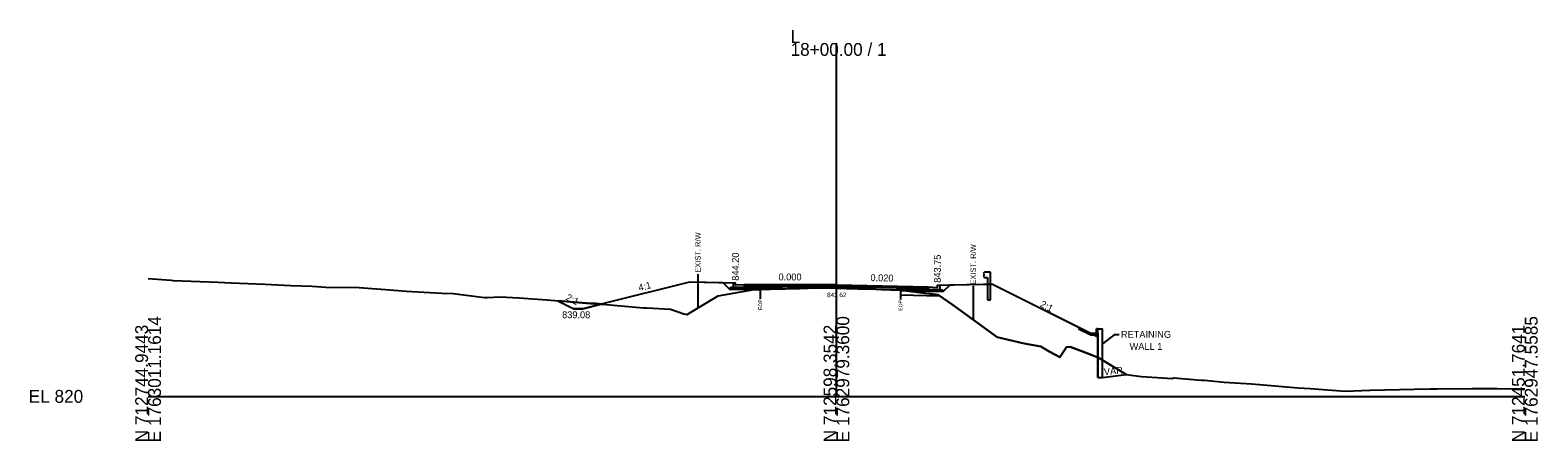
# Model space of a CAD drawing. Extents: x -26 to 5303, y -10 to 9578.
# Drawn here: x -25.7 to 302.8, y 7990.3 to 8079.8 of the extents above; entities that cross this region are included whole.
import ezdxf

# ---------------------------------------------------------------- set-up
doc = ezdxf.new("R2010")
doc.units = 0
for name, color, linetype in [('Default', 7, 'Continuous'), ('Exist CMT Pavement', 7, 'Continuous'), ('Exist Cross Section Cell', 7, 'Continuous'), ('Exist XS Ground Line', 7, 'Continuous'), ('Old_Level_10', 7, 'Continuous'), ('Old_Level_3', 7, 'Continuous'), ('Prop CMT Conc Surface', 7, 'Continuous'), ('Prop CMT Concrete Structures', 7, 'Continuous'), ('Prop CMT Guardrail Graphics', 7, 'Continuous'), ('Prop CMT Pvmt Course 1', 7, 'Continuous'), ('Prop CMT Pvmt Course 1 CG', 7, 'Continuous'), ('Prop CMT Pvmt Course 2', 7, 'Continuous'), ('Prop CMT Pvmt Course 3', 7, 'Continuous'), ('Prop CMT Pvmt Surface', 7, 'Continuous'), ('Prop CMT Slope Grass', 7, 'Continuous'), ('Prop CMT Subgrade Earthwork', 7, 'Continuous'), ('Prop Retaining Wall', 7, 'Continuous'), ('Prop Shade Light', 7, 'Continuous'), ('Prop XS DDE', 7, 'Continuous'), ('Prop XS DDE Earthwork Shape', 7, 'Continuous'), ('Prop XS Earthwork Shape', 7, 'Continuous'), ('Prop XS Hydro Elevations', 7, 'Continuous'), ('Prop XS Hydro Slope Text', 7, 'Continuous'), ('Prop XS SBG', 7, 'Continuous'), ('Prop XS SE Text', 7, 'Continuous'), ('Prop XS Side Slope Text', 7, 'Continuous'), ('Prop XS Wedging', 7, 'Continuous')]:
    doc.layers.add(name, color=color, linetype=linetype)

msp = doc.modelspace()

# ---------------------------------------------------------------- linework, layer by layer
at = {"layer": 'Exist CMT Pavement'}
msp.add_lwpolyline([(133.4, 8023.29), (134.25, 8023.34), (135.47, 8023.38), (136.8, 8023.41), (137.57, 8023.43), (139.36, 8023.47), (141.09, 8023.51), (141.92, 8023.53), (143.87, 8023.61), (144.41, 8023.63), (145.26, 8023.65), (146.51, 8023.65), (147.04, 8023.68), (148.08, 8023.65), (149.59, 8023.63), (150, 8023.62), (152.28, 8023.54), (152.88, 8023.52), (154.71, 8023.46), (156.69, 8023.42), (158.59, 8023.35), (159.83, 8023.31), (161.75, 8023.24), (162.64, 8023.21), (163.89, 8023.13)], dxfattribs=at)
at = {"layer": 'Exist Cross Section Cell'}
for p, q in [((150, 8000), (150, 8077)), ((0, 8000), (150, 8000)), ((150, 8000), (300, 8000))]:
    msp.add_line(p, q, dxfattribs=at)
at = {"layer": 'Exist XS Ground Line'}
msp.add_lwpolyline([(0, 8025.67), (5.06, 8025.29), (5.48, 8025.28), (15.29, 8024.91), (18.01, 8024.75), (25.52, 8024.47), (31.08, 8024.14), (35.76, 8023.99), (38.77, 8023.82), (45.99, 8023.73), (52.65, 8023.19), (56.22, 8022.89), (63.99, 8022.47), (66.45, 8022.43), (73.29, 8021.56), (73.89, 8021.51), (76.69, 8021.7), (80.81, 8021.49), (86.92, 8021), (96.42, 8020.27), (97.15, 8020.21), (97.63, 8020.21), (99.81, 8019.99), (106.26, 8019.45), (108.02, 8019.31), (108.72, 8019.29), (113.82, 8018.98), (116.73, 8018.01), (117.5, 8017.85), (118.41, 8018.42), (124.2, 8021.88), (131.65, 8023.22), (133.4, 8023.29), (134.25, 8023.34), (135.62, 8023.38), (136.8, 8023.41), (138.89, 8023.46), (139.36, 8023.47), (141.09, 8023.51), (141.92, 8023.53), (143.87, 8023.61), (144.41, 8023.63), (145.26, 8023.65), (147.04, 8023.68), (148.08, 8023.65), (149.59, 8023.63), (150.18, 8023.61), (152.15, 8023.54), (152.88, 8023.52), (154.71, 8023.46), (156.69, 8023.42), (158.59, 8023.35), (159.83, 8023.31), (161.75, 8023.24), (162.64, 8023.21), (163.95, 8023.13), (167.61, 8022.71), (172.15, 8022.13), (175.43, 8019.84), (185.03, 8012.88), (190.93, 8011.54), (194.54, 8010.85), (196.36, 8009.81), (198.65, 8008.56), (200.16, 8010.75), (200.9, 8010.81), (203.81, 8009.73), (207.02, 8008.45), (213.13, 8004.73), (216.45, 8004.35), (223.32, 8003.86), (223.54, 8004.03), (229.45, 8003.56), (230.17, 8003.5), (234.48, 8003.13), (240.41, 8002.72), (241.32, 8002.65), (250.64, 8001.88), (253.23, 8001.7), (260.87, 8001.16), (266.29, 8001.36), (275.86, 8001.55), (279.36, 8001.65), (280.93, 8001.67), (288.48, 8001.73), (291.57, 8001.74), (292.43, 8001.73), (293.94, 8001.7), (297.33, 8001.67), (300, 8001.63)], dxfattribs=at)
at = {"layer": 'Old_Level_10'}
for p, q in [((119.81, 8026.66), (119.81, 8019.26)), ((133.4, 8023.29), (133.4, 8021.24)), ((163.95, 8023.13), (163.95, 8021.08)), ((179.81, 8024.06), (179.81, 8016.66))]:
    msp.add_line(p, q, dxfattribs=at)
at = {"layer": 'Prop CMT Conc Surface'}
for points in [[(128, 8024.2), (128, 8024.7), (127.5, 8024.7)], [(130, 8024.28), (128, 8024.2)], [(170, 8023.87), (172, 8023.75)], [(172, 8023.75), (172, 8024.25), (172.5, 8024.25)]]:
    msp.add_lwpolyline(points, dxfattribs=at)
at = {"layer": 'Prop CMT Concrete Structures'}
for points in [[(130, 8024.28), (128, 8024.2), (128, 8024.7), (127.5, 8024.7)], [(127.5, 8024.7), (127.5, 8023.7), (130, 8023.69)], [(130, 8023.69), (130, 8024.28)], [(170, 8023.87), (172, 8023.75), (172, 8024.25), (172.5, 8024.25)], [(172.5, 8024.25), (172.5, 8023.24), (170, 8023.29)], [(170, 8023.29), (170, 8023.87)]]:
    msp.add_lwpolyline(points, dxfattribs=at)
at = {"layer": 'Prop CMT Guardrail Graphics'}
for points in [[(183.6, 8027.03), (182.27, 8027.03), (182, 8026.74)], [(182, 8026.74), (182.27, 8026.45)], [(182.27, 8026.45), (182, 8026.16)], [(182, 8026.16), (182.27, 8025.87), (182.94, 8025.87)], [(183.6, 8021.03), (183.6, 8027.03)], [(182.94, 8025.87), (182.94, 8021.03)], [(182.94, 8021.03), (183.6, 8021.03)]]:
    msp.add_lwpolyline(points, dxfattribs=at)
at = {"layer": 'Prop CMT Pvmt Course 1'}
for points in [[(150, 8024.27), (130, 8024.28)], [(130, 8024.28), (130, 8024.03)], [(130, 8024.03), (133.4, 8024.03)], [(133.4, 8024.03), (133.4, 8024.03)], [(133.4, 8024.03), (150, 8024.02)], [(150, 8024.02), (150, 8024.27)], [(150, 8024.27), (170, 8023.87)], [(150, 8024.02), (150, 8024.02), (150, 8024.02)], [(163.89, 8023.74), (150, 8024.02)], [(170, 8023.62), (163.89, 8023.74)], [(163.89, 8023.74), (163.89, 8023.74)], [(170, 8023.87), (170, 8023.62)]]:
    msp.add_lwpolyline(points, dxfattribs=at)
at = {"layer": 'Prop CMT Pvmt Course 1 CG'}
for points in [[(130, 8023.69), (127, 8023.7), (126.67, 8023.36)], [(126.67, 8023.36), (130, 8023.36)], [(130, 8023.36), (130, 8023.69)], [(170, 8023.29), (173, 8023.23), (173.34, 8022.89)], [(170, 8022.95), (170, 8023.29)], [(173.34, 8022.89), (170, 8022.95)]]:
    msp.add_lwpolyline(points, dxfattribs=at)
at = {"layer": 'Prop CMT Pvmt Course 2'}
for points in [[(133.4, 8024.03), (130, 8024.03)], [(130, 8024.03), (130, 8023.69)], [(130, 8023.69), (133.4, 8023.69)], [(133.4, 8023.69), (133.4, 8024.03)], [(163.89, 8023.41), (163.89, 8023.74)], [(163.89, 8023.74), (170, 8023.62)], [(170, 8023.29), (163.89, 8023.41)], [(170, 8023.62), (170, 8023.29)]]:
    msp.add_lwpolyline(points, dxfattribs=at)
at = {"layer": 'Prop CMT Pvmt Course 3'}
for points in [[(133.4, 8023.69), (130, 8023.69)], [(130, 8023.69), (130, 8023.36)], [(130, 8023.36), (133.4, 8023.36)], [(133.4, 8023.36), (133.4, 8023.69)], [(163.89, 8023.41), (170, 8023.29)], [(163.89, 8023.07), (163.89, 8023.41)], [(170, 8022.95), (163.89, 8023.07)], [(170, 8023.29), (170, 8022.95)]]:
    msp.add_lwpolyline(points, dxfattribs=at)
at = {"layer": 'Prop CMT Pvmt Surface'}
for points in [[(150, 8024.27), (130, 8024.28)], [(150, 8024.27), (170, 8023.87)]]:
    msp.add_lwpolyline(points, dxfattribs=at)
at = {"layer": 'Prop CMT Slope Grass'}
for p, q in [((184, 8024.48), (205.47, 8013.74)), ((205.47, 8013.74), (206.97, 8013.74)), ((206.97, 8013.74), (206.97, 8004.14)), ((206.97, 8004.14), (207.97, 8004.14)), ((207.97, 8004.14), (213.13, 8004.73))]:
    msp.add_line(p, q, dxfattribs=at)
for points in [[(127.5, 8024.7), (118, 8024.89), (98.76, 8020.08)], [(172.5, 8024.25), (182, 8024.44)], [(182, 8024.44), (184, 8024.48)]]:
    msp.add_lwpolyline(points, dxfattribs=at)
at = {"layer": 'Prop CMT Subgrade Earthwork'}
for p, q in [((133.4, 8023.29), (133.4, 8023.36)), ((163.89, 8023.07), (163.89, 8023.13))]:
    msp.add_line(p, q, dxfattribs=at)
for points in [[(130, 8023.36), (126.67, 8023.36), (125.29, 8024.74)], [(133.4, 8023.36), (130, 8023.36)], [(163.89, 8023.07), (170, 8022.95)], [(170, 8022.95), (173.34, 8022.89), (174.75, 8024.29)]]:
    msp.add_lwpolyline(points, dxfattribs=at)
at = {"layer": 'Prop Retaining Wall'}
for p, q in [((206.97, 8004.14), (206.97, 8014.74)), ((206.97, 8014.74), (207.97, 8014.74)), ((207.97, 8004.14), (207.97, 8014.74)), ((206.97, 8004.14), (207.97, 8004.14))]:
    msp.add_line(p, q, dxfattribs=at)
at = {"layer": 'Prop Shade Light'}
for p, q in [((164.51, 8023.06), (163.95, 8023.07)), ((163.95, 8023.07), (163.95, 8022.13)), ((163.95, 8022.13), (172.46, 8021.91))]:
    msp.add_line(p, q, dxfattribs=at)
msp.add_lwpolyline([(172.46, 8021.91), (172.15, 8022.13), (167.61, 8022.71), (164.51, 8023.06)], dxfattribs=at)
at = {"layer": 'Prop XS DDE'}
for p, q in [((89.29, 8020.82), (92.77, 8019.08)), ((98.76, 8020.08), (94.77, 8019.08)), ((94.77, 8019.08), (92.77, 8019.08))]:
    msp.add_line(p, q, dxfattribs=at)
at = {"layer": 'Prop XS DDE Earthwork Shape'}
for p, q in [((89.29, 8020.82), (92.77, 8019.08)), ((94.77, 8019.08), (98.76, 8020.08)), ((98.81, 8020.09), (97.63, 8020.21)), ((98.76, 8020.08), (98.81, 8020.09)), ((92.77, 8019.08), (94.77, 8019.08))]:
    msp.add_line(p, q, dxfattribs=at)
msp.add_lwpolyline([(97.63, 8020.21), (97.15, 8020.21), (96.42, 8020.27), (89.29, 8020.82)], dxfattribs=at)
at = {"layer": 'Prop XS Earthwork Shape'}
for points in [[(108.72, 8019.29), (113.82, 8018.98), (116.73, 8018.01), (117.5, 8017.85), (118.41, 8018.42), (124.2, 8021.88), (131.65, 8023.22), (133.4, 8023.29), (133.4, 8023.36), (130, 8023.36), (126.67, 8023.36), (125.29, 8024.74), (118, 8024.89), (98.76, 8020.08), (99.81, 8019.99), (106.26, 8019.45), (108.02, 8019.31)], [(163.89, 8023.07), (163.89, 8023.13), (163.95, 8023.13), (164.51, 8023.06)], [(173.34, 8022.89), (174.75, 8024.29), (182, 8024.44), (184, 8024.48), (206.97, 8012.99), (206.97, 8008.47), (203.81, 8009.73), (200.9, 8010.81), (200.16, 8010.75), (198.65, 8008.56), (196.36, 8009.81), (194.54, 8010.85), (190.93, 8011.54), (185.03, 8012.88), (175.43, 8019.84), (172.15, 8022.13), (167.61, 8022.71), (164.51, 8023.06), (170, 8022.95)], [(206.97, 8004.14), (207.97, 8004.14), (213.13, 8004.73), (207.02, 8008.45), (206.97, 8008.47)]]:
    msp.add_lwpolyline(points, close=True, dxfattribs=at)
at = {"layer": 'Prop XS SBG'}
for p, q in [((202.88, 8015.04), (202.73, 8014.74)), ((202.73, 8014.74), (205.4, 8013.41)), ((205.4, 8013.41), (206.97, 8013.41)), ((206.64, 8013.74), (206.64, 8014.74)), ((206.97, 8014.74), (206.64, 8014.74))]:
    msp.add_line(p, q, dxfattribs=at)
at = {"layer": 'Prop XS Side Slope Text'}
for p, q in [((210.49, 8013.44), (207.97, 8011.47)), ((211.6, 8013.44), (210.49, 8013.44))]:
    msp.add_line(p, q, dxfattribs=at)
at = {"layer": 'Prop XS Wedging'}
for points in [[(133.4, 8023.29), (133.4, 8024.03), (134.25, 8024.03), (135.47, 8024.02), (136.8, 8024.02), (137.57, 8024.02), (139.36, 8024.02), (141.09, 8024.02), (141.92, 8024.02), (143.87, 8024.02), (144.41, 8024.02), (145.26, 8024.02), (146.51, 8024.02), (147.04, 8024.02), (148.08, 8024.02), (149.59, 8024.02), (150, 8024.02), (152.28, 8023.97), (152.88, 8023.96), (154.71, 8023.92), (156.69, 8023.89), (158.59, 8023.85), (159.83, 8023.82), (161.75, 8023.78), (162.64, 8023.77), (163.95, 8023.74), (163.95, 8023.13), (162.64, 8023.21), (161.75, 8023.24), (159.83, 8023.31), (158.59, 8023.35), (156.69, 8023.41), (154.71, 8023.46), (152.88, 8023.52), (152.28, 8023.54), (150, 8023.62), (149.59, 8023.63), (148.08, 8023.65), (147.04, 8023.68), (146.51, 8023.65), (145.26, 8023.65), (144.41, 8023.63), (143.87, 8023.61), (141.92, 8023.53), (141.09, 8023.51), (139.36, 8023.47), (137.57, 8023.43), (136.8, 8023.41), (135.47, 8023.38), (134.25, 8023.34)], [(133.4, 8023.29), (133.4, 8023.7), (134.25, 8023.7), (135.47, 8023.69), (136.8, 8023.69), (137.57, 8023.69), (138.05, 8023.69), (138.3, 8023.45), (137.57, 8023.43), (136.8, 8023.41), (135.47, 8023.38), (134.25, 8023.34)], [(162.97, 8023.19), (163.21, 8023.42), (163.95, 8023.41), (163.95, 8023.13)]]:
    msp.add_lwpolyline(points, close=True, dxfattribs=at)

# ---------------------------------------------------------------- texts
at = {"layer": 'Default'}
msp.add_text('-', height=0.0001, dxfattribs=at).set_placement((0, 8000))
at = {"layer": 'Exist Cross Section Cell'}
for s, p in [('L', (140, 8077)), ('18+00.00 / 1', (140, 8074.2)), ('EL 820', (-26, 7998.6))]:
    msp.add_text(s, height=2.8, dxfattribs=at).set_placement(p)
for s, p in [('E 1763011.1614', (2.8, 7990)), ('E 1762979.3600', (152.8, 7990)), ('E 1762947.5585', (302.8, 7990)), ('N 712744.9443', (0, 7990)), ('N 712598.3542', (150, 7990)), ('N 712451.7641', (300, 7990))]:
    msp.add_text(s, height=2.8, rotation=90, dxfattribs=at).set_placement(p)
at = {"layer": 'Old_Level_10'}
for s, height, p in [('EXIST. R/W', 1.181, (120.4, 8026.96)), ('EXIST. R/W', 1.181, (180.4, 8024.36)), ('EOP', 0.787, (133.8, 8018.84)), ('EOP', 0.787, (164.35, 8018.68))]:
    msp.add_text(s, height=height, rotation=90, dxfattribs=at).set_placement(p)
at = {"layer": 'Old_Level_3'}
msp.add_text('843.62', height=1, dxfattribs=at).set_placement((147.96, 8021.62))
at = {"layer": 'Prop XS Hydro Elevations'}
for s, p in [('844.20', (128.75, 8025.2)), ('843.75', (172.75, 8024.75))]:
    msp.add_text(s, height=1.5, rotation=90, dxfattribs=at).set_placement(p)
at = {"layer": 'Prop XS Hydro Slope Text'}
msp.add_text('2:1', height=1.5, rotation=333.4349, dxfattribs=at).set_placement((90.9, 8021.08))
msp.add_text('839.08', height=1.5, dxfattribs=at).set_placement((90.22, 8017.03))
at = {"layer": 'Prop XS SE Text'}
for s, rotation, p in [('0.000', 359.9762, (137.38, 8025.27)), ('0.020', 358.8542, (157.4, 8025.12))]:
    msp.add_text(s, height=1.5, rotation=rotation, dxfattribs=at).set_placement(p)
at = {"layer": 'Prop XS Side Slope Text'}
for s, rotation, p in [('4:1', 14.0362, (107.05, 8022.92)), ('2:1', 333.0366, (194.24, 8019.62)), ('RETAINING ', 360, (211.99, 8012.76)), ('WALL 1', 360, (213.89, 8010.14)), ('VAR.', 5.8085, (208.36, 8004.59))]:
    msp.add_text(s, height=1.5, rotation=rotation, dxfattribs=at).set_placement(p)

doc.saveas('drawing.dxf')
